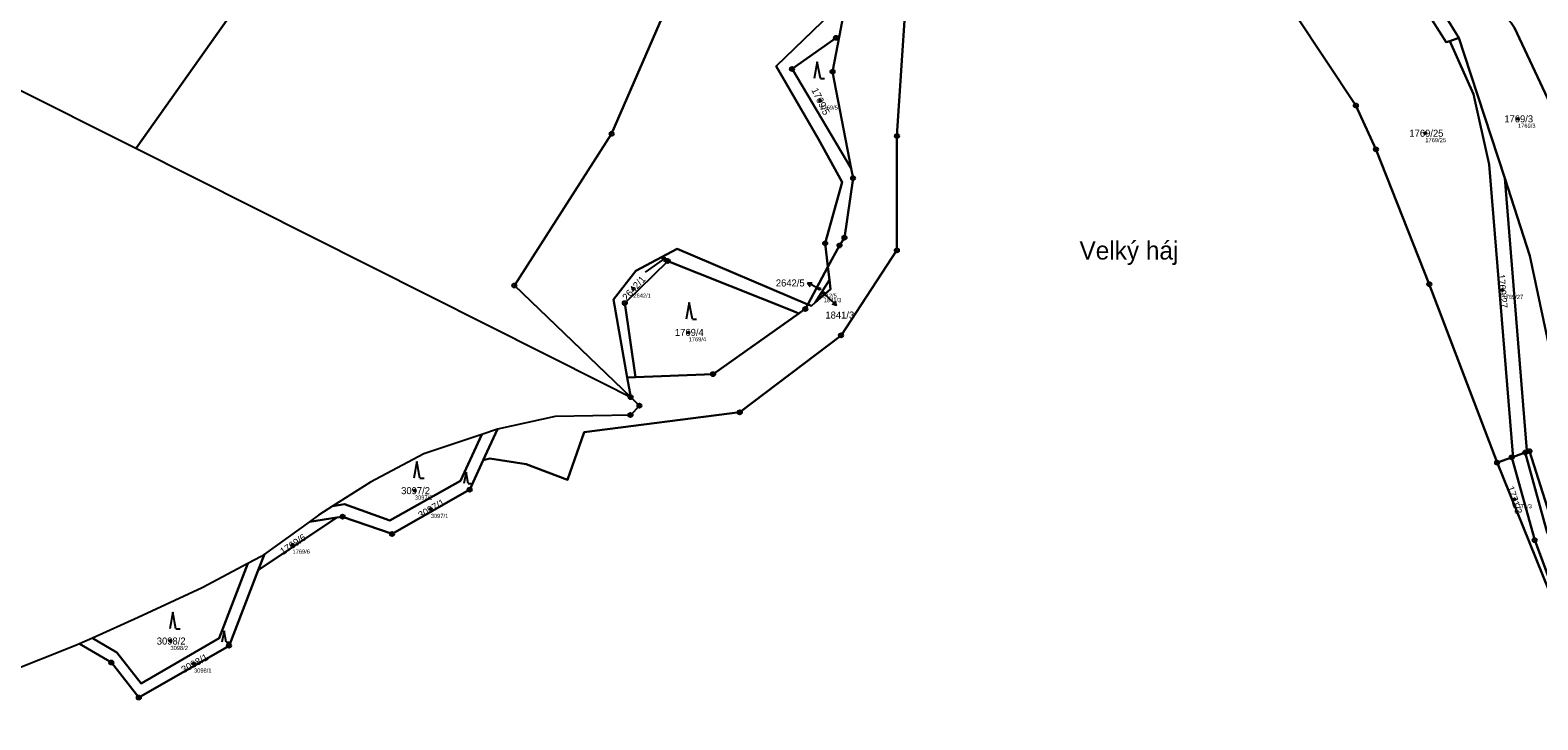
# Model space of a CAD drawing. Extents: x -751550 to -746116, y -1055108 to -1050700.
# Drawn here: x -750000.5 to -749636.6, y -1052987.8 to -1052821.4 of the extents above; entities that cross this region are included whole.
import ezdxf

# ---------------------------------------------------------------- set-up
doc = ezdxf.new("R2010")
doc.units = 0
for name, color, linetype in [('Definiční body', 7, 'Continuous'), ('Hranice parcel', 7, 'Continuous'), ('Parcelní čísla', 7, 'Continuous'), ('Polygon ku', 7, 'Continuous'), ('Polygon parcely', 7, 'Continuous'), ('Pop  PČ popisy', 7, 'Continuous'), ('Značky bodu BP', 7, 'Continuous'), ('Značky kultur', 7, 'Continuous')]:
    doc.layers.add(name, color=color, linetype=linetype)

msp = doc.modelspace()

# ---------------------------------------------------------------- linework, layer by layer
at = {"layer": 'Definiční body'}
for centre in [(-749809.75, -1052838.42), (-749641.35, -1052842.79), (-749663.73, -1052846.26), (-749854.88, -1052883.77), (-749810, -1052883.78), (-749645.09, -1052884.08), (-749808.93, -1052884.86), (-749841.55, -1052894.31), (-749907.62, -1052932.49), (-749642.22, -1052934.57), (-749903.78, -1052936.92), (-749937.17, -1052945.53), (-749966.61, -1052968.77), (-749960.93, -1052974.23)]:
    msp.add_circle(centre, 0.25, dxfattribs=at)
at = {"layer": 'Hranice parcel'}
for p, q in [((-749695.12, -1052759.53), (-749655.6, -1052823.26)), ((-749805.97, -1052823.26), (-749816.58, -1052830.75)), ((-749805.16, -1052822.68), (-749805.97, -1052823.26)), ((-749657.83, -1052824.03), (-749655.6, -1052823.26)), ((-749652.09, -1052836.81), (-749657.83, -1052824.03)), ((-749816.58, -1052830.75), (-749802.3, -1052854.78)), ((-750005.63, -1052834.47), (-749974.97, -1052849.89)), ((-749974.97, -1052849.89), (-749862.05, -1052906.66)), ((-749807.93, -1052878.53), (-749808.59, -1052872.82)), ((-749844.34, -1052874.16), (-749812.79, -1052887.55)), ((-749812.79, -1052887.55), (-749807.93, -1052878.53)), ((-749807.57, -1052881.66), (-749807.93, -1052878.53)), ((-749810.97, -1052887.12), (-749807.57, -1052881.66)), ((-749856.38, -1052905.18), (-749859.71, -1052886.41)), ((-749856.95, -1052887.24), (-749854.4, -1052905.1)), ((-749814.98, -1052889.78), (-749816.65, -1052889.03)), ((-749856.38, -1052905.18), (-749854.4, -1052905.1)), ((-749855.53, -1052909.94), (-749856.38, -1052905.18)), ((-749862.05, -1052906.66), (-749855.53, -1052909.94)), ((-749887.64, -1052917.64), (-749891.43, -1052918.92)), ((-749891.11, -1052925.15), (-749887.64, -1052917.64)), ((-749642.45, -1052924.32), (-749642.62, -1052923.68)), ((-749639.6, -1052923.29), (-749642.45, -1052924.32)), ((-749639.14, -1052923.14), (-749639.6, -1052923.29)), ((-749634.28, -1052942.6), (-749639.6, -1052923.29)), ((-749891.11, -1052925.15), (-749894.38, -1052932.24)), ((-749642.86, -1052924.47), (-749646.4, -1052925.73)), ((-749621.28, -1052987.78), (-749646.4, -1052925.73)), ((-749642.45, -1052924.32), (-749642.86, -1052924.47)), ((-749642.86, -1052924.47), (-749637.32, -1052944.44)), ((-749926.46, -1052938.98), (-749945.43, -1052951.66)), ((-749933.07, -1052939.98), (-749943.94, -1052947.81)), ((-749926.46, -1052938.98), (-749933.07, -1052939.98)), ((-749925.07, -1052938.77), (-749926.46, -1052938.98)), ((-749637.32, -1052944.44), (-749621.28, -1052987.78)), ((-749944.72, -1052948.37), (-749947.92, -1052950.07)), ((-749943.94, -1052947.81), (-749945.43, -1052951.66)), ((-749943.94, -1052947.81), (-749944.72, -1052948.37)), ((-749947.92, -1052950.07), (-749959, -1052955.94)), ((-749945.43, -1052951.66), (-749952.47, -1052969.9)), ((-749959, -1052955.94), (-749974.38, -1052963.06)), ((-749974.38, -1052963.06), (-749985.45, -1052968.05)), ((-749985.45, -1052968.05), (-749988.55, -1052969.45))]:
    msp.add_line(p, q, dxfattribs=at)
for points in [[(-749805.16, -1052822.68), (-749802.16, -1052806.72), (-749789.75, -1052794.2), (-749780.81, -1052786.21), (-749772.02, -1052780.75), (-749767.17, -1052778.14), (-749758.73, -1052774.1), (-749745.32, -1052767.69), (-749734.85, -1052762.96), (-749721.6, -1052758.07), (-749718.14, -1052757.09), (-749712.07, -1052755.62), (-749702.83, -1052754.9), (-749692.63, -1052750.32), (-749652.15, -1052727.79), (-749647.33, -1052725.27)], [(-749888.3, -1052727.65), (-749974.93, -1052849.83), (-749974.97, -1052849.89)], [(-749783.55, -1052732.85), (-749792.38, -1052737.48), (-749796.82, -1052741.4), (-749810.61, -1052756.6), (-749826.31, -1052778.14), (-749841.81, -1052804.21), (-749860.12, -1052846.41), (-749883.61, -1052883), (-749855.53, -1052909.94)], [(-749699.27, -1052760.51), (-749658.68, -1052824.32), (-749657.83, -1052824.03)], [(-749727.44, -1052774.15), (-749753.51, -1052783.92), (-749774.77, -1052795.38), (-749789.38, -1052817.89), (-749791.25, -1052846.91), (-749791.27, -1052874.51), (-749804.76, -1052895.03), (-749829.2, -1052913.58), (-749866.72, -1052918.35), (-749870.77, -1052929.89), (-749880.78, -1052926.1), (-749889.55, -1052924.76), (-749891.11, -1052925.15)], [(-749646.4, -1052925.73), (-749662.76, -1052882.68), (-749675.64, -1052850.13), (-749680.48, -1052839.58), (-749702.49, -1052806.45), (-749720.37, -1052784.55)], [(-749626.38, -1052857.76), (-749626.72, -1052853.75), (-749642.16, -1052820.82), (-749643.01, -1052819.61), (-749652.01, -1052809.55)], [(-749808.59, -1052872.82), (-749804.52, -1052858.04), (-749810.23, -1052847.68), (-749820.43, -1052830.09), (-749807.15, -1052817.27)], [(-749802.3, -1052854.78), (-749806.8, -1052831.41), (-749805.16, -1052822.68)], [(-749655.6, -1052823.26), (-749654.32, -1052827.19), (-749644.56, -1052857.14)], [(-749642.62, -1052923.68), (-749648.35, -1052853.82), (-749652.09, -1052836.81)], [(-749807.93, -1052878.53), (-749805.13, -1052873.33), (-749803.93, -1052871.46), (-749801.85, -1052857.1), (-749802.3, -1052854.78)], [(-749630.17, -1052914.87), (-749638.48, -1052875.82), (-749644.56, -1052857.14)], [(-749644.56, -1052857.14), (-749639.23, -1052922.78), (-749639.14, -1052923.14)], [(-749859.71, -1052886.41), (-749854.3, -1052879.44), (-749844.34, -1052874.16)], [(-749816.65, -1052889.03), (-749846.6, -1052877.1), (-749856.95, -1052887.24)], [(-749807.57, -1052881.66), (-749807.32, -1052883.86), (-749810.97, -1052887.12)], [(-749814.98, -1052889.78), (-749813.38, -1052888.65), (-749812.79, -1052887.55)], [(-749812.79, -1052887.55), (-749811.88, -1052887.93), (-749810.97, -1052887.12)], [(-749854.4, -1052905.1), (-749835.63, -1052904.37), (-749814.98, -1052889.78)], [(-749855.53, -1052909.94), (-749853.42, -1052912), (-749855.59, -1052914.24), (-749873.77, -1052914.57), (-749887.64, -1052917.64)], [(-749891.43, -1052918.92), (-749896.61, -1052930.14), (-749913.65, -1052939.72), (-749924.63, -1052935.78), (-749927.53, -1052936.26)], [(-749891.43, -1052918.92), (-749905.42, -1052923.62), (-749918.36, -1052930.41), (-749927.53, -1052936.26)], [(-749639.14, -1052923.14), (-749638.57, -1052922.96), (-749618.32, -1052986.83)], [(-749894.38, -1052932.24), (-749913.12, -1052942.93), (-749925.07, -1052938.77)], [(-749927.53, -1052936.26), (-749930.91, -1052938.42), (-749933.07, -1052939.98)], [(-749947.92, -1052950.07), (-749954.87, -1052968.06), (-749973.7, -1052978.99), (-749979.53, -1052971.55), (-749985.45, -1052968.05)], [(-749988.55, -1052969.45), (-749989.26, -1052969.77), (-750006.3, -1052976.53), (-750008.17, -1052977.18)], [(-749952.47, -1052969.9), (-749974.26, -1052982.41), (-749980.87, -1052973.96), (-749988.55, -1052969.45)]]:
    msp.add_lwpolyline(points, dxfattribs=at)
at = {"layer": 'Polygon ku'}
msp.add_lwpolyline([(-750005.63, -1052834.47), (-749974.97, -1052849.89), (-749862.05, -1052906.66), (-749855.53, -1052909.94), (-749853.42, -1052912), (-749855.59, -1052914.24), (-749873.77, -1052914.57), (-749887.64, -1052917.64), (-749891.43, -1052918.92), (-749905.42, -1052923.62), (-749918.36, -1052930.41), (-749927.53, -1052936.26), (-749930.91, -1052938.42), (-749933.07, -1052939.98), (-749943.94, -1052947.81), (-749944.72, -1052948.37), (-749947.92, -1052950.07), (-749959, -1052955.94), (-749974.38, -1052963.06), (-749985.45, -1052968.05), (-749988.55, -1052969.45), (-749989.26, -1052969.77), (-750006.3, -1052976.53)], dxfattribs=at)
at = {"layer": 'Polygon parcely'}
for points in [[(-749862.05, -1052906.66), (-749855.53, -1052909.94), (-749883.61, -1052883), (-749860.12, -1052846.41), (-749841.81, -1052804.21), (-749826.31, -1052778.14), (-749810.61, -1052756.6), (-749796.82, -1052741.4), (-749792.38, -1052737.48), (-749783.55, -1052732.85), (-749773.4, -1052727.3), (-749806.45, -1052717.45), (-749837.15, -1052679.15), (-749842.01, -1052662.34), (-749888.3, -1052727.65), (-749974.93, -1052849.83), (-749974.97, -1052849.89)], [(-749951.26, -1052732.59), (-750009.73, -1052816.64), (-750017.86, -1052828.32), (-750005.63, -1052834.47), (-749974.97, -1052849.89), (-749974.93, -1052849.83), (-749888.3, -1052727.65)], [(-749657.83, -1052824.03), (-749655.6, -1052823.26), (-749695.12, -1052759.53), (-749699.27, -1052760.51), (-749658.68, -1052824.32)], [(-749652.01, -1052809.55), (-749655.97, -1052805), (-749672.78, -1052785.65), (-749684.52, -1052771.92), (-749695.12, -1052759.53), (-749655.6, -1052823.26), (-749654.32, -1052827.19), (-749644.56, -1052857.14), (-749638.48, -1052875.82), (-749630.17, -1052914.87), (-749624.28, -1052882.53), (-749626.38, -1052857.76), (-749626.72, -1052853.75), (-749642.16, -1052820.82), (-749643.01, -1052819.61)], [(-749719.61, -1052765.14), (-749727.44, -1052774.15), (-749720.37, -1052784.55), (-749702.49, -1052806.45), (-749680.48, -1052839.58), (-749675.64, -1052850.13), (-749662.76, -1052882.68), (-749646.4, -1052925.73), (-749642.86, -1052924.47), (-749642.45, -1052924.32), (-749642.62, -1052923.68), (-749648.35, -1052853.82), (-749652.09, -1052836.81), (-749657.83, -1052824.03), (-749658.68, -1052824.32), (-749699.27, -1052760.51)], [(-749627.92, -1052796.92), (-749652.01, -1052809.55), (-749643.01, -1052819.61), (-749642.16, -1052820.82), (-749626.72, -1052853.75), (-749626.38, -1052857.76), (-749624.69, -1052856.82), (-749614.77, -1052851.27), (-749612.9, -1052849.79), (-749600.8, -1052840.76), (-749615.47, -1052816.96)], [(-749802.3, -1052854.78), (-749806.8, -1052831.41), (-749805.16, -1052822.68), (-749805.97, -1052823.26), (-749816.58, -1052830.75)], [(-749639.14, -1052923.14), (-749639.23, -1052922.78), (-749644.56, -1052857.14), (-749654.32, -1052827.19), (-749655.6, -1052823.26), (-749657.83, -1052824.03), (-749652.09, -1052836.81), (-749648.35, -1052853.82), (-749642.62, -1052923.68), (-749642.45, -1052924.32), (-749639.6, -1052923.29)], [(-749854.4, -1052905.1), (-749856.95, -1052887.24), (-749846.6, -1052877.1), (-749816.65, -1052889.03), (-749814.98, -1052889.78), (-749813.38, -1052888.65), (-749812.79, -1052887.55), (-749844.34, -1052874.16), (-749854.3, -1052879.44), (-749859.71, -1052886.41), (-749856.38, -1052905.18)], [(-749846.6, -1052877.1), (-749856.95, -1052887.24), (-749854.4, -1052905.1), (-749835.63, -1052904.37), (-749814.98, -1052889.78), (-749816.65, -1052889.03)], [(-749810.97, -1052887.12), (-749807.57, -1052881.66), (-749807.93, -1052878.53), (-749812.79, -1052887.55), (-749811.88, -1052887.93)], [(-749807.57, -1052881.66), (-749810.97, -1052887.12), (-749807.32, -1052883.86)], [(-749891.11, -1052925.15), (-749887.64, -1052917.64), (-749891.43, -1052918.92), (-749896.61, -1052930.14), (-749913.65, -1052939.72), (-749924.63, -1052935.78), (-749927.53, -1052936.26), (-749930.91, -1052938.42), (-749933.07, -1052939.98), (-749926.46, -1052938.98), (-749925.07, -1052938.77), (-749913.12, -1052942.93), (-749894.38, -1052932.24)], [(-749905.42, -1052923.62), (-749918.36, -1052930.41), (-749927.53, -1052936.26), (-749924.63, -1052935.78), (-749913.65, -1052939.72), (-749896.61, -1052930.14), (-749891.43, -1052918.92)], [(-749639.14, -1052923.14), (-749639.6, -1052923.29), (-749634.28, -1052942.6), (-749618.32, -1052986.83), (-749638.57, -1052922.96)], [(-749642.86, -1052924.47), (-749646.4, -1052925.73), (-749621.28, -1052987.78), (-749637.32, -1052944.44)], [(-749943.94, -1052947.81), (-749945.43, -1052951.66), (-749926.46, -1052938.98), (-749933.07, -1052939.98)], [(-749979.53, -1052971.55), (-749985.45, -1052968.05), (-749988.55, -1052969.45), (-749980.87, -1052973.96), (-749974.26, -1052982.41), (-749952.47, -1052969.9), (-749945.43, -1052951.66), (-749943.94, -1052947.81), (-749944.72, -1052948.37), (-749947.92, -1052950.07), (-749954.87, -1052968.06), (-749973.7, -1052978.99)], [(-749974.38, -1052963.06), (-749985.45, -1052968.05), (-749979.53, -1052971.55), (-749973.7, -1052978.99), (-749954.87, -1052968.06), (-749947.92, -1052950.07), (-749959, -1052955.94)]]:
    msp.add_lwpolyline(points, close=True, dxfattribs=at)
for points in [[(-749802.16, -1052806.72), (-749805.16, -1052822.68), (-749806.8, -1052831.41), (-749802.3, -1052854.78), (-749801.85, -1052857.1), (-749803.93, -1052871.46), (-749805.13, -1052873.33), (-749807.93, -1052878.53), (-749807.57, -1052881.66), (-749807.32, -1052883.86), (-749810.97, -1052887.12), (-749811.88, -1052887.93), (-749812.79, -1052887.55), (-749813.38, -1052888.65), (-749814.98, -1052889.78), (-749835.63, -1052904.37), (-749854.4, -1052905.1), (-749856.38, -1052905.18), (-749855.53, -1052909.94), (-749853.42, -1052912), (-749855.59, -1052914.24), (-749873.77, -1052914.57), (-749887.64, -1052917.64), (-749891.11, -1052925.15), (-749889.55, -1052924.76), (-749880.78, -1052926.1), (-749870.77, -1052929.89), (-749866.72, -1052918.35), (-749829.2, -1052913.58), (-749804.76, -1052895.03), (-749791.27, -1052874.51), (-749791.25, -1052846.91), (-749789.38, -1052817.89)], [(-749841.81, -1052804.21), (-749860.12, -1052846.41), (-749883.61, -1052883), (-749855.53, -1052909.94), (-749856.38, -1052905.18), (-749859.71, -1052886.41), (-749854.3, -1052879.44), (-749844.34, -1052874.16), (-749812.79, -1052887.55), (-749807.93, -1052878.53), (-749808.59, -1052872.82), (-749804.52, -1052858.04), (-749810.23, -1052847.68), (-749820.43, -1052830.09), (-749807.15, -1052817.27)], [(-749807.15, -1052817.27), (-749820.43, -1052830.09), (-749810.23, -1052847.68), (-749804.52, -1052858.04), (-749808.59, -1052872.82), (-749807.93, -1052878.53), (-749805.13, -1052873.33), (-749803.93, -1052871.46), (-749801.85, -1052857.1), (-749802.3, -1052854.78), (-749816.58, -1052830.75), (-749805.97, -1052823.26), (-749805.16, -1052822.68), (-749802.16, -1052806.72)], [(-749621.28, -1052987.78), (-749646.4, -1052925.73), (-749662.76, -1052882.68), (-749675.64, -1052850.13), (-749680.48, -1052839.58), (-749702.49, -1052806.45)], [(-749789.38, -1052817.89), (-749791.25, -1052846.91), (-749791.27, -1052874.51), (-749804.76, -1052895.03), (-749829.2, -1052913.58), (-749866.72, -1052918.35), (-749870.77, -1052929.89), (-749880.78, -1052926.1), (-749889.55, -1052924.76), (-749891.11, -1052925.15), (-749894.38, -1052932.24), (-749913.12, -1052942.93), (-749925.07, -1052938.77), (-749926.46, -1052938.98), (-749945.43, -1052951.66), (-749952.47, -1052969.9), (-749974.26, -1052982.41), (-749980.87, -1052973.96), (-749988.55, -1052969.45), (-749989.26, -1052969.77), (-750006.3, -1052976.53)], [(-749630.17, -1052914.87), (-749638.48, -1052875.82), (-749644.56, -1052857.14), (-749639.23, -1052922.78), (-749639.14, -1052923.14), (-749638.57, -1052922.96), (-749618.32, -1052986.83)], [(-749634.28, -1052942.6), (-749639.6, -1052923.29), (-749642.45, -1052924.32), (-749642.86, -1052924.47), (-749637.32, -1052944.44), (-749621.28, -1052987.78)]]:
    msp.add_lwpolyline(points, dxfattribs=at)
at = {"layer": 'Pop  PČ popisy'}
for p, q in [((-749812.88, -1052882.37), (-749811.76, -1052882.36)), ((-749810.18, -1052883.69), (-749812.88, -1052882.37)), ((-749812.88, -1052882.37), (-749812.2, -1052883.26)), ((-749810, -1052883.78), (-749810.18, -1052883.69)), ((-749808.93, -1052884.86), (-749808.02, -1052885.73)), ((-749808.02, -1052885.73), (-749805.86, -1052887.81)), ((-749805.86, -1052887.81), (-749806.93, -1052887.48)), ((-749805.86, -1052887.81), (-749806.23, -1052886.76))]:
    msp.add_line(p, q, dxfattribs=at)
at = {"layer": 'Značky bodu BP'}
for centre, radius in [((-749805.97, -1052823.26), 0.5), ((-749805.97, -1052823.26), 0.0303), ((-749816.58, -1052830.75), 0.5), ((-749816.58, -1052830.75), 0.0303), ((-749806.8, -1052831.41), 0.5), ((-749806.8, -1052831.41), 0.0303), ((-749680.48, -1052839.58), 0.5), ((-749680.48, -1052839.58), 0.0303), ((-749860.12, -1052846.41), 0.5), ((-749860.12, -1052846.41), 0.0303), ((-749791.25, -1052846.91), 0.5), ((-749791.25, -1052846.91), 0.0303), ((-749675.64, -1052850.13), 0.5), ((-749675.64, -1052850.13), 0.0303), ((-749801.85, -1052857.1), 0.5), ((-749801.85, -1052857.1), 0.0303), ((-749808.59, -1052872.82), 0.5), ((-749808.59, -1052872.82), 0.0303), ((-749805.13, -1052873.33), 0.5), ((-749803.93, -1052871.46), 0.5), ((-749803.93, -1052871.46), 0.0303), ((-749846.6, -1052877.1), 0.5), ((-749805.13, -1052873.33), 0.0303), ((-749791.27, -1052874.51), 0.5), ((-749791.27, -1052874.51), 0.0303), ((-749846.6, -1052877.1), 0.0303), ((-749883.61, -1052883), 0.5), ((-749883.61, -1052883), 0.0303), ((-749662.76, -1052882.68), 0.5), ((-749662.76, -1052882.68), 0.0303), ((-749856.95, -1052887.24), 0.5), ((-749856.95, -1052887.24), 0.0303), ((-749813.38, -1052888.65), 0.5), ((-749813.38, -1052888.65), 0.0303), ((-749804.76, -1052895.03), 0.5), ((-749804.76, -1052895.03), 0.0303), ((-749835.63, -1052904.37), 0.5), ((-749835.63, -1052904.37), 0.0303), ((-749855.53, -1052909.94), 0.5), ((-749855.53, -1052909.94), 0.0303), ((-749853.42, -1052912), 0.5), ((-749853.42, -1052912), 0.0303), ((-749829.2, -1052913.58), 0.5), ((-749855.59, -1052914.24), 0.5), ((-749855.59, -1052914.24), 0.0303), ((-749829.2, -1052913.58), 0.0303), ((-749642.86, -1052924.47), 0.5), ((-749639.6, -1052923.29), 0.5), ((-749639.6, -1052923.29), 0.0303), ((-749638.57, -1052922.96), 0.5), ((-749638.57, -1052922.96), 0.0303), ((-749646.4, -1052925.73), 0.5), ((-749646.4, -1052925.73), 0.0303), ((-749642.86, -1052924.47), 0.0303), ((-749894.38, -1052932.24), 0.5), ((-749894.38, -1052932.24), 0.0303), ((-749925.07, -1052938.77), 0.5), ((-749925.07, -1052938.77), 0.0303), ((-749913.12, -1052942.93), 0.5), ((-749913.12, -1052942.93), 0.0303), ((-749637.32, -1052944.44), 0.5), ((-749637.32, -1052944.44), 0.0303), ((-749952.47, -1052969.9), 0.5), ((-749952.47, -1052969.9), 0.0303), ((-749980.87, -1052973.96), 0.5), ((-749980.87, -1052973.96), 0.0303), ((-749974.26, -1052982.41), 0.5), ((-749974.26, -1052982.41), 0.0303)]:
    msp.add_circle(centre, radius, dxfattribs=at)
at = {"layer": 'Značky kultur'}
for p, q in [((-749810.48, -1052829.06), (-749811.23, -1052833.06)), ((-749809.73, -1052833.06), (-749810.48, -1052829.06)), ((-749809.73, -1052833.06), (-749808.73, -1052833.06)), ((-749851.96, -1052879.77), (-749847.04, -1052876.33)), ((-749847.04, -1052876.33), (-749848.13, -1052876.48)), ((-749847.04, -1052876.33), (-749847.56, -1052877.3)), ((-749841.38, -1052887.13), (-749842.13, -1052891.13)), ((-749840.63, -1052891.13), (-749841.38, -1052887.13)), ((-749840.63, -1052891.13), (-749839.63, -1052891.13)), ((-749907.16, -1052925.48), (-749907.91, -1052929.48)), ((-749906.41, -1052929.48), (-749907.16, -1052925.48)), ((-749906.41, -1052929.48), (-749905.41, -1052929.48)), ((-749895.25, -1052927.99), (-749895.78, -1052930.79)), ((-749894.72, -1052930.79), (-749895.25, -1052927.99)), ((-749894.72, -1052930.79), (-749894.03, -1052930.79)), ((-749966.03, -1052961.8), (-749966.78, -1052965.8)), ((-749965.28, -1052965.8), (-749966.03, -1052961.8)), ((-749965.28, -1052965.8), (-749964.28, -1052965.8)), ((-749953.67, -1052966.28), (-749954.2, -1052969.08)), ((-749953.15, -1052969.08), (-749953.67, -1052966.28)), ((-749953.15, -1052969.08), (-749952.45, -1052969.08))]:
    msp.add_line(p, q, dxfattribs=at)

# ---------------------------------------------------------------- texts
at = {"layer": 'Definiční body'}
for s, p in [('1769/5', (-749809.75, -1052840.58)), ('1769/3', (-749641.35, -1052844.95)), ('1769/25', (-749663.73, -1052848.42)), ('2642/1', (-749854.88, -1052885.93)), ('2642/5', (-749810, -1052885.94)), ('1841/3', (-749808.93, -1052887.02)), ('1769/27', (-749645.09, -1052886.24)), ('1769/4', (-749841.55, -1052896.47)), ('3097/2', (-749907.62, -1052934.65)), ('3097/1', (-749903.78, -1052939.08)), ('1771/3', (-749642.22, -1052936.73)), ('1769/6', (-749937.17, -1052947.69)), ('3098/2', (-749966.61, -1052970.93)), ('3098/1', (-749960.93, -1052976.39))]:
    msp.add_text(s, height=1, dxfattribs=at).set_placement(p)
at = {"layer": 'Parcelní čísla'}
for s, rotation, p in [('1769/5', 296, (-749811.96, -1052835.82)), ('1769/27', 275, (-749646.27, -1052880.33)), ('2642/1', 48, (-749856.46, -1052886.79)), ('3097/1', 30, (-749906.22, -1052939.31)), ('1771/3', 288, (-749644.05, -1052931.69)), ('1769/6', 34, (-749939.44, -1052948.08)), ('3098/1', 29, (-749963.41, -1052976.58))]:
    msp.add_text(s, height=1.7, rotation=rotation, dxfattribs=at).set_placement(p)
for s, p in [('1769/3', (-749644.66, -1052843.64)), ('1769/25', (-749667.57, -1052847.11)), ('2642/5', (-749820.49, -1052883.23)), ('1841/3', (-749808.53, -1052890.98)), ('1769/4', (-749844.85, -1052895.16)), ('3097/2', (-749910.93, -1052933.34)), ('3098/2', (-749969.92, -1052969.62))]:
    msp.add_text(s, height=1.7, dxfattribs=at).set_placement(p)
at = {"layer": 'Pop  PČ popisy'}
msp.add_text('Velký háj', height=4.4, dxfattribs=at).set_placement((-749747.2, -1052876.73))

doc.saveas('drawing.dxf')
